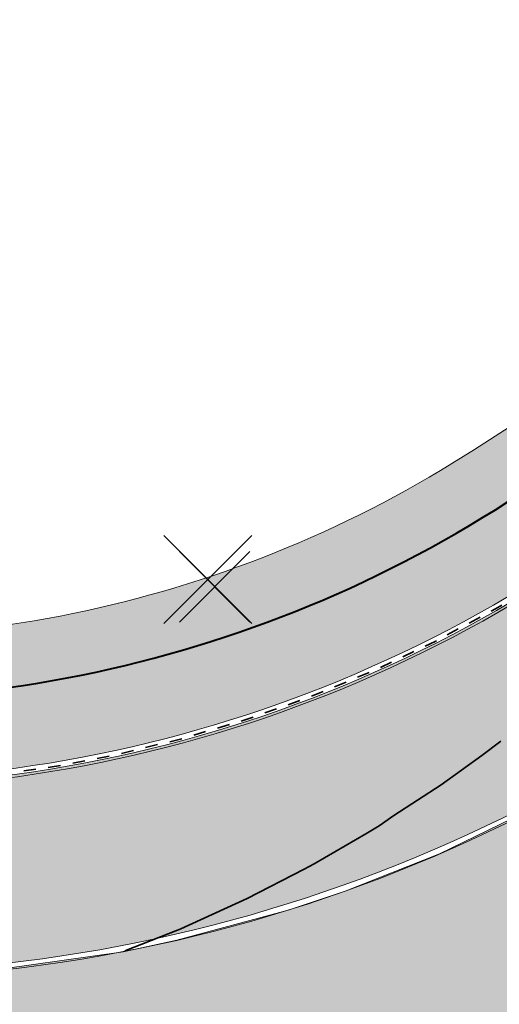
# Model space of a CAD drawing. Header units: metres. Extents: x 538891 to 1080079, y 6588829 to 13178720.
# Tile 599 of 656: x 540097.43 to 540105.16, y 6589278.29 to 6589294.15. Entities that reach past the tile are written whole.
import ezdxf

# ---------------------------------------------------------------- set-up
doc = ezdxf.new("R2010")
doc.units = ezdxf.units.M
doc.header["$LTSCALE"] = 0.4
doc.linetypes.add('#9_VIA31', pattern=[1, 0.5, -0.5])
doc.layers.add('KOLDE PST', color=7, linetype='Continuous')

# ---------------------------------------------------------------- blocks, each defined once
blk = doc.blocks.new('#9_019061_PP_TL (2D)')
at = {"linetype": 'Continuous', "lineweight": 0, "true_color": 0xadadad}
h = blk.add_hatch(color=253, dxfattribs=at)
edge = h.paths.add_edge_path()
edge.add_line((539477.7626632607, 6589431.943014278), (539486.2567841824, 6589429.807888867))
edge.add_line((539486.2567841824, 6589429.807888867), (539486.1105153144, 6589429.225990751))
edge.add_line((539486.1105153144, 6589429.225990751), (539487.5652606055, 6589428.86031858))
edge.add_line((539487.5652606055, 6589428.86031858), (539487.7115294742, 6589429.442216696))
edge.add_line((539487.7115294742, 6589429.442216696), (539555.6592118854, 6589412.362541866))
edge.add_line((539555.6592118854, 6589412.362541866), (539562.7557662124, 6589410.648743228))
edge.add_line((539562.7557662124, 6589410.648743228), (539566.8068955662, 6589409.679105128))
edge.add_line((539566.8068955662, 6589409.679105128), (539620.1116983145, 6589396.202067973))
edge.add_arc((539619.5969534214, 6589394.166131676), 2.099999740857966, -13.653471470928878, 75.8112727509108, ccw=False)
edge.add_line((539621.6376095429, 6589393.670428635), (539620.7163126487, 6589389.877732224))
edge.add_line((539620.7163126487, 6589389.877732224), (539624.408929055, 6589388.980746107))
edge.add_line((539624.408929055, 6589388.980746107), (539625.312583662, 6589392.700814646))
edge.add_arc((539627.353239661, 6589392.205112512), 2.099999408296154, 75.81124942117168, 166.3465518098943, ccw=False)
edge.add_line((539627.8679853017, 6589394.241048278), (539632.6017820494, 6589393.044203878))
edge.add_line((539632.6017820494, 6589393.044203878), (539643.071860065, 6589390.610996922))
edge.add_line((539643.071860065, 6589390.610996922), (539786.0372070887, 6589354.482079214))
edge.add_line((539786.0372070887, 6589354.482079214), (539792.3012314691, 6589352.918019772))
edge.add_line((539792.3012314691, 6589352.918019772), (539845.3438683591, 6589339.670194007))
edge.add_line((539845.3438683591, 6589339.670194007), (539851.4124813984, 6589338.145976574))
edge.add_line((539851.4124813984, 6589338.145976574), (539860.7490034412, 6589335.851362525))
edge.add_line((539860.7490034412, 6589335.851362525), (539968.6993229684, 6589309.320678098))
edge.add_line((539968.6993229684, 6589309.320678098), (539969.2265677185, 6589309.197134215))
edge.add_line((539969.2265677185, 6589309.197134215), (539974.9736439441, 6589307.850480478))
edge.add_line((539974.9736439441, 6589307.850480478), (539975.8875834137, 6589307.636268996))
edge.add_line((539975.8875834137, 6589307.636268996), (539978.9424721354, 6589306.920423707))
edge.add_line((539978.9424721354, 6589306.920423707), (540047.1253681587, 6589289.910655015))
edge.add_arc((540046.6170546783, 6589287.873103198), 2.100000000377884, -13.970976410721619, 75.99219687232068, ccw=False)
edge.add_line((540048.6549327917, 6589287.366099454), (540047.8150951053, 6589283.990410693))
edge.add_line((540047.8150951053, 6589283.990410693), (540051.5026840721, 6589283.072975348))
edge.add_line((540051.5026840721, 6589283.072975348), (540052.341280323, 6589286.443674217))
edge.add_arc((540054.3791583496, 6589285.936670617), 2.099999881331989, 75.99219364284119, 166.0290268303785, ccw=False)
edge.add_line((540054.8874719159, 6589287.97422229), (540076.8168840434, 6589282.503433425))
edge.add_line((540076.8168840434, 6589282.503433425), (540083.4395259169, 6589280.809379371))
edge.add_line((540083.4395259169, 6589280.809379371), (540088.49419581, 6589279.535390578))
edge.add_arc((540094.4575246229, 6589303.195456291), 24.40000000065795, 255.8536971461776, 302.8232301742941)
edge.add_line((540107.6835194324, 6589282.690991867), (540136.9506649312, 6589301.569178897))
edge.add_arc((540138.0889677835, 6589299.804450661), 2.09999979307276, 48.26669205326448, 122.8232344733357, ccw=False)
edge.add_line((540139.4868626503, 6589301.371578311), (540137.7712634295, 6589305.668443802))
edge.add_line((540137.7712634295, 6589305.668443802), (540106.0573725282, 6589285.212032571))
edge.add_arc((540094.4575246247, 6589303.195456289), 21.39999999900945, 255.8536971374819, 302.82323016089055, ccw=False)
edge.add_line((540089.2273919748, 6589282.444415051), (540083.9478910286, 6589283.775070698))
edge.add_line((540083.9478910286, 6589283.775070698), (540077.6641051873, 6589285.384020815))
edge.add_line((540077.6641051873, 6589285.384020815), (540032.9077782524, 6589296.549500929))
edge.add_line((540032.9077782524, 6589296.549500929), (540019.7003143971, 6589299.844402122))
edge.add_line((540019.7003143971, 6589299.844402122), (539977.3208196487, 6589310.41692758))
edge.add_line((539977.3208196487, 6589310.41692758), (539969.5741785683, 6589312.194941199))
edge.add_line((539969.5741785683, 6589312.194941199), (539852.0794640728, 6589341.071328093))
edge.add_line((539852.0794640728, 6589341.071328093), (539846.1303289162, 6589342.565922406))
edge.add_line((539846.1303289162, 6589342.565922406), (539792.2343076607, 6589356.026887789))
edge.add_line((539792.2343076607, 6589356.026887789), (539786.8255053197, 6589357.3771794))
edge.add_line((539786.8255053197, 6589357.3771794), (539640.031194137, 6589394.473718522))
edge.add_line((539640.031194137, 6589394.473718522), (539632.5402822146, 6589396.193759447))
edge.add_line((539632.5402822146, 6589396.193759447), (539630.8024549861, 6589396.593526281))
edge.add_line((539630.8024549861, 6589396.593526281), (539563.5105163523, 6589413.606926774))
edge.add_line((539563.5105163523, 6589413.606926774), (539555.6179698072, 6589415.466233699))
edge.add_line((539555.6179698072, 6589415.466233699), (539478.485107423, 6589434.854742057))
edge.add_line((539478.485107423, 6589434.854742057), (539477.7626632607, 6589431.943014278))
at = {"linetype": 'Continuous', "lineweight": 0, "true_color": 0xffdf7f}
h = blk.add_hatch(color=41, dxfattribs=at)
edge = h.paths.add_edge_path()
edge.add_line((540083.9959051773, 6589283.866096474), (540089.251831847, 6589282.541382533))
edge.add_arc((540094.4575246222, 6589303.195456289), 21.29999999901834, 255.8536971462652, 302.8232301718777)
edge.add_line((540106.0031676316, 6589285.296067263), (540137.8191059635, 6589305.818302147))
edge.add_line((540137.8191059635, 6589305.818302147), (540139.8208759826, 6589300.80469733))
edge.add_line((540139.8208759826, 6589300.80469733), (540140.3260681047, 6589299.929966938))
edge.add_line((540140.3260681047, 6589299.929966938), (540143.4738570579, 6589302.477656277))
edge.add_line((540143.4738570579, 6589302.477656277), (540142.9381833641, 6589303.405164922))
edge.add_arc((540145.5360448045, 6589304.905535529), 2.999999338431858, 122.82321811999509, 210.0081807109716, ccw=False)
edge.add_line((540143.9098987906, 6589307.426576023), (540145.5981616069, 6589308.515556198))
edge.add_line((540145.5981616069, 6589308.515556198), (540145.707795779, 6589308.599105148))
edge.add_line((540145.707795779, 6589308.599105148), (540142.1975151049, 6589315.181875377))
edge.add_line((540142.1975151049, 6589315.181875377), (540142.0505820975, 6589315.10048517))
edge.add_line((540142.0505820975, 6589315.10048517), (540139.902, 6589313.927))
edge.add_line((540139.902, 6589313.927), (540138.547, 6589314.418))
edge.add_line((540138.547, 6589314.418), (540134.9162657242, 6589312.506830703))
edge.add_line((540134.9162657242, 6589312.506830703), (540135.561, 6589311.282))
edge.add_line((540135.561, 6589311.282), (540136.698940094, 6589308.623853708))
edge.add_arc((540134.8603342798, 6589307.836754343), 1.99999918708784, -57.17678947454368, 23.175562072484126, ccw=False)
edge.add_line((540135.944431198, 6589306.156060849), (540105.2985039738, 6589286.388518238))
edge.add_arc((540094.4575246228, 6589303.195456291), 20.00000000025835, 255.8536971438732, 302.82323016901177, ccw=False)
edge.add_line((540089.5695501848, 6589283.801959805), (540084.2902316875, 6589285.132569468))
edge.add_line((540084.2902316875, 6589285.132569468), (540078.0032806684, 6589286.742313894))
edge.add_line((540078.0032806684, 6589286.742313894), (540077.6886104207, 6589285.480972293))
edge.add_line((540077.6886104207, 6589285.480972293), (540083.9959051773, 6589283.866096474))
at = {"color": 1, "linetype": 'Continuous', "lineweight": 9, "true_color": 0xff0000, "flags": 128}
for points in [[(539981.796562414, 6589300.260590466), (540047.6818387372, 6589283.868991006), (540051.5635113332, 6589282.90326959), (540070.7354442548, 6589278.133483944, 0.4156852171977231), (540076.8006875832, 6589281.802804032), (540076.9267293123, 6589282.320505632), (540083.2602063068, 6589280.700419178), (540083.1261075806, 6589280.123398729, 0.4512525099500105), (540086.5931442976, 6589275.228208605, 0.08837106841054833), (540098.6632348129, 6589275.514511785, 0.08862814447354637), (540108.4754501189, 6589279.39720579), (540134.2044392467, 6589295.299090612, 0.03171887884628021), (540139.3733184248, 6589298.965877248), (540144.0966168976, 6589302.788718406, 0.1623687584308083), (540145.7917529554, 6589305.460266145, 0.07592737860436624), (540145.9654709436, 6589307.344822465, 0.06130623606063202), (540145.4996302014, 6589308.993169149)], [(539981.8327769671, 6589300.406153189), (540047.7180532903, 6589284.014553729), (540051.5997258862, 6589283.048832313), (540070.771658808, 6589278.279046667, 0.4156852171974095), (540076.6549448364, 6589281.838287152), (540076.8168840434, 6589282.503433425), (540083.4395259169, 6589280.809379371), (540083.2721590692, 6589280.089207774, 0.4515373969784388), (540086.6125160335, 6589275.376992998, 0.08839653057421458), (540098.6334344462, 6589275.661521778, 0.08862814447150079), (540108.3965886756, 6589279.524802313), (540134.1255777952, 6589295.42668713, 0.03171887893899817), (540139.278950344, 6589299.082473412), (540144.0020705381, 6589302.905170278, 0.1623569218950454), (540145.6461773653, 6589305.496428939, 0.07563966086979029), (540145.8161509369, 6589307.328893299, 0.06104989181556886), (540145.361347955, 6589308.935048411)]]:
    blk.add_lwpolyline(points, format="xyb", dxfattribs=at)
at = {"color": 26, "linetype": 'Continuous', "lineweight": 9, "true_color": 0x7f1f00, "flags": 128}
for points in [[(539478.3783714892, 6589434.840327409), (539555.608507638, 6589415.427367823), (539563.5010273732, 6589413.568067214), (539630.7930678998, 6589396.554640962), (539632.5313148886, 6589396.154777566), (539640.0218169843, 6589394.43483074), (539786.8157608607, 6589357.338384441), (539792.2246191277, 6589355.988078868), (539846.1206094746, 6589342.527121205), (539852.0698175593, 6589341.032508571), (539969.5649306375, 6589312.156023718), (539977.311503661, 6589310.378025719), (540019.6906322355, 6589299.805591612), (540032.8980960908, 6589296.510690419), (540077.6543030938, 6589285.345240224), (540083.9380421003, 6589283.736302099), (540089.2176160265, 6589282.405628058, 0.2078616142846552), (540106.079054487, 6589285.178418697), (540137.8949928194, 6589305.700653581)], [(539478.412205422, 6589434.976177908), (539555.6416252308, 6589415.563398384), (539563.5342388, 6589413.704075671), (539630.8259227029, 6589396.690739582), (539632.5627005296, 6589396.29121415), (539640.0546370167, 6589394.570937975), (539786.8498664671, 6589357.474166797), (539792.2585289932, 6589356.123910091), (539846.1546275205, 6589342.662925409), (539852.1035803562, 6589341.168376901), (539969.5972983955, 6589312.292234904), (539977.3441096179, 6589310.514182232), (540019.7245198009, 6589299.9414284), (540032.9319836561, 6589296.646527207), (540077.6886104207, 6589285.480972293), (540083.9725133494, 6589283.871992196), (540089.2518318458, 6589282.541382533, 0.2078616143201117), (540106.0031676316, 6589285.296067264), (540137.8191059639, 6589305.818302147)]]:
    blk.add_lwpolyline(points, format="xyb", dxfattribs=at)
at = {"color": 26, "linetype": '#9_VIA31', "lineweight": 35, "true_color": 0x7f1f00, "flags": 128}
blk.add_lwpolyline([(538967.1483286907, 6589597.119765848), (538965.7734895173, 6589591.531124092), (538963.4364157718, 6589580.668595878, 0.09040084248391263), (538963.1941860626, 6589573.007599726), (538965.8296753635, 6589555.415316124, 0.2761386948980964), (538973.2353764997, 6589546.397497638), (538977.321869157, 6589545.18539376), (538983.1510333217, 6589543.646879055, 0.05419097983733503), (538991.0305051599, 6589542.457839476), (538997.3019925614, 6589542.197423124, -0.05419032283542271), (539002.2450342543, 6589541.451494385), (539020.5147111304, 6589536.629505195), (539037.1212181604, 6589531.450152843, 0.09107514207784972), (539048.3728820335, 6589530.085704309), (539075.1435589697, 6589531.719990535, -0.0767516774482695), (539091.290335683, 6589530.226055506), (539160.9258938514, 6589512.781363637), (539209.5338009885, 6589500.51189191), (539288.5486192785, 6589480.452743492, 0.01912560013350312), (539291.6426194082, 6589479.792093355), (539316.1156700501, 6589475.537682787), (539397.2134255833, 6589455.141470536), (539432.3306023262, 6589446.274454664), (539471.4817875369, 6589436.614109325), (539478.3952884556, 6589434.908252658), (539555.6250664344, 6589415.495383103), (539563.5176330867, 6589413.636071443), (539630.8094953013, 6589396.622690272), (539632.5470077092, 6589396.222995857), (539640.0382270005, 6589394.502884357), (539786.8328136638, 6589357.40627562), (539792.2415740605, 6589356.055994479), (539846.1376184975, 6589342.595023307), (539852.0866989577, 6589341.100442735), (539969.5811145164, 6589312.224129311), (539977.3278066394, 6589310.446103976), (540019.7075760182, 6589299.873510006), (540032.9150398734, 6589296.578608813), (540077.6714567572, 6589285.413106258), (540083.9552777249, 6589283.804147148), (540089.2347239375, 6589282.473505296, 0.2078616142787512), (540106.0411110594, 6589285.23724298), (540137.8570493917, 6589305.759477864)], format="xyb", dxfattribs=at)
at = {"color": 251, "linetype": 'Continuous', "lineweight": 9, "true_color": 0x5b5b5b, "flags": 128}
blk.add_lwpolyline([(539978.9424721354, 6589306.920423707), (540047.1253681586, 6589289.910655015, -0.4140253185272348), (540048.6549327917, 6589287.366099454), (540047.8150951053, 6589283.990410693), (540051.5026840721, 6589283.072975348), (540052.341280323, 6589286.443674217, -0.4144018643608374), (540054.8874719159, 6589287.97422229), (540076.8168840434, 6589282.503433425), (540083.4395259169, 6589280.809379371), (540088.4941958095, 6589279.535390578, 0.2078616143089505), (540107.6835194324, 6589282.690991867), (540136.9506649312, 6589301.569178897, -0.337297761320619), (540139.4868626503, 6589301.371578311), (540137.7712634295, 6589305.668443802), (540106.057372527, 6589285.212032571, -0.2078616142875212), (540089.2273919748, 6589282.444415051), (540083.9478910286, 6589283.775070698), (540077.6641051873, 6589285.384020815), (540032.9077782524, 6589296.549500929), (540019.7003143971, 6589299.844402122)], format="xyb", dxfattribs=at)
at = {"color": 41, "linetype": 'Continuous', "lineweight": 9, "true_color": 0xffdf7f, "flags": 128}
blk.add_lwpolyline([(540083.9959051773, 6589283.866096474), (540089.251831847, 6589282.541382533, 0.2078616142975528), (540106.0031676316, 6589285.296067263), (540137.8191059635, 6589305.818302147), (540139.8208759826, 6589300.80469733), (540140.3260681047, 6589299.929966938), (540143.4738570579, 6589302.477656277), (540142.9381833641, 6589303.405164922, -0.39989535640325), (540143.9098987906, 6589307.426576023), (540145.5981616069, 6589308.515556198), (540145.707795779, 6589308.599105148), (540142.1975151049, 6589315.181875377), (540142.0505820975, 6589315.10048517), (540139.902, 6589313.927), (540138.547, 6589314.418), (540134.9162657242, 6589312.506830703), (540135.561, 6589311.282), (540136.698940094, 6589308.623853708, -0.3657123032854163), (540135.944431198, 6589306.156060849), (540105.2985039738, 6589286.388518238, -0.2078616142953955), (540089.5695501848, 6589283.801959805), (540084.2902316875, 6589285.132569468), (540078.0032806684, 6589286.742313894), (540077.6886104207, 6589285.480972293)], format="xyb", close=True, dxfattribs=at)
at = {"color": 144, "linetype": 'Continuous', "lineweight": 9, "true_color": 0x007299, "flags": 128}
for points in [[(540083.4395259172, 6589280.809379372), (540088.4941958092, 6589279.535390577, 0.2078616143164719), (540107.6835194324, 6589282.690991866), (540136.9506649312, 6589301.569178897, -0.3372977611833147), (540139.4868626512, 6589301.37157831)], [(540083.4168854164, 6589280.711958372), (540088.4697559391, 6589279.438423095, 0.2078616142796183), (540107.7377243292, 6589282.606957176), (540137.004869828, 6589301.485144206, -0.4286786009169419), (540139.8208759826, 6589300.80469733)]]:
    blk.add_lwpolyline(points, format="xyb", dxfattribs=at)
at = {"color": 5, "linetype": 'Continuous', "lineweight": 40, "true_color": 0x0000ff, "flags": 128}
blk.add_lwpolyline([(540090.5453387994, 6589283.581818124, 0.1948492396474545), (540105.2985039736, 6589286.388518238), (540125.2187078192, 6589299.237647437)], format="xyb", dxfattribs=at)
at = {"color": 5, "linetype": 'Continuous', "lineweight": 35, "true_color": 0x0000ff, "flags": 128}
blk.add_lwpolyline([(540099.1290332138, 6589279.151036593), (540099.9742124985, 6589279.484864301), (540100.0255552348, 6589279.509645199), (540101.0938757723, 6589279.994655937), (540102.0150917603, 6589280.468071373), (540102.1765161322, 6589280.556592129), (540103.0055966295, 6589281.036488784), (540103.2197452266, 6589281.168254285), (540103.4591496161, 6589281.331926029), (540104.2213234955, 6589281.827116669), (540104.8721591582, 6589282.29639542), (540105.1791648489, 6589282.530555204)], dxfattribs=at)
blk = doc.blocks.new('KOLDE PST TL')
at = {"color": 7}
blk.add_blockref('#9_019061_PP_TL (2D)', (0, 0), dxfattribs=at)
blk = doc.blocks.new('#13_Kolde pst HP -xref$0$likvideeritav')
at = {"color": 1, "linetype": 'Continuous', "lineweight": 25, "true_color": 0xff0000}
for p, q in [((0.7071067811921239, -0.7071067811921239), (-0.7071067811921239, 0.7071067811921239)), ((0.7071067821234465, 0.7071067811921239), (-0.7071067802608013, -0.7071067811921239))]:
    blk.add_line(p, q, dxfattribs=at)
blk = doc.blocks.new('#13_KOLDE TAIM (2D)')
at = {"linetype": 'Continuous', "lineweight": 0, "true_color": 0xc4f877}
h = blk.add_hatch(color=71, dxfattribs=at)
edge = h.paths.add_edge_path()
edge.add_line((540091.034362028, 6589286.033522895), (540090.5453388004, 6589283.581818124))
edge.add_arc((540094.4575246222, 6589303.19545629), 19.99999999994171, 258.7196811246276, 302.8232301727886)
edge.add_line((540105.2985039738, 6589286.388518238), (540125.2187078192, 6589299.237647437))
edge.add_line((540125.2187078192, 6589299.237647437), (540123.8635853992, 6589301.338514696))
edge.add_line((540123.8635853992, 6589301.338514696), (540127.6451464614, 6589303.777735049))
edge.add_line((540127.6451464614, 6589303.777735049), (540129.000268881, 6589301.676867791))
edge.add_line((540129.000268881, 6589301.676867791), (540135.944431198, 6589306.156060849))
edge.add_arc((540134.8603342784, 6589307.836754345), 1.999999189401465, 302.8232105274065, 383.1755620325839)
edge.add_line((540136.698940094, 6589308.623853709), (540135.561, 6589311.282))
edge.add_line((540135.561, 6589311.282), (540134.916265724, 6589312.506830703))
edge.add_line((540134.916265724, 6589312.506830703), (540134.0313732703, 6589312.041035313))
edge.add_line((540134.0313732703, 6589312.041035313), (540134.657455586, 6589310.851638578))
edge.add_line((540134.657455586, 6589310.851638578), (540135.7796366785, 6589308.230304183))
edge.add_arc((540134.8603337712, 6589307.836754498), 0.9999995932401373, -57.176789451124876, 23.175562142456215, ccw=False)
edge.add_line((540135.4023822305, 6589306.996407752), (540130.4584084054, 6589303.807396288))
edge.add_line((540130.4584084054, 6589303.807396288), (540129.1657736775, 6589303.265134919))
edge.add_line((540129.1657736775, 6589303.265134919), (540127.9434443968, 6589305.160130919))
edge.add_line((540127.9434443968, 6589305.160130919), (540122.4811895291, 6589301.636812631))
edge.add_line((540122.4811895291, 6589301.636812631), (540123.836311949, 6589299.535945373))
edge.add_line((540123.836311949, 6589299.535945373), (540104.7564550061, 6589287.22886514))
edge.add_arc((540094.457524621, 6589303.195456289), 18.9999999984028, 261.7366424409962, 302.8232301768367, ccw=False)
edge.add_line((540091.7267811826, 6589284.392716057), (540092.2058211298, 6589286.794369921))
edge.add_line((540092.2058211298, 6589286.794369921), (540091.2724341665, 6589287.004945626))
edge.add_line((540091.2724341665, 6589287.004945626), (540091.034362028, 6589286.033522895))
blk.add_hatch(color=71, dxfattribs=at).paths.add_polyline_path([(540140.3223931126, 6589299.926992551), (540139.6343005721, 6589301.074074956), (540139.155835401, 6589301.496134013), (540138.558719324, 6589301.74850119), (540138.0824800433, 6589301.804439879), (540137.6232770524, 6589301.749477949), (540137.1380599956, 6589301.563931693), (540115.8528205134, 6589287.841437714), (540106.135984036, 6589281.65796373), (540104.1926154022, 6589280.712618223), (540102.6746394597, 6589280.114532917), (540101.7576275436, 6589279.808312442), (540099.9660612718, 6589279.322751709), (540099.1000666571, 6589279.139338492), (540096.6611851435, 6589278.794762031), (540095.4380122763, 6589278.715083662), (540093.2344718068, 6589278.72600305), (540091.597527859, 6589278.862959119), (540090.2913811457, 6589279.052274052), (540089.0216832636, 6589279.306094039), (540083.4168854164, 6589280.711958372), (540083.2458730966, 6589279.96921358), (540083.1693945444, 6589279.222227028), (540083.2964781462, 6589278.224303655), (540083.6314978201, 6589277.376547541), (540084.307452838, 6589276.472673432), (540085.0850292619, 6589275.876651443), (540085.9303806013, 6589275.512660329), (540087.0085177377, 6589275.318426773), (540088.5341397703, 6589275.136676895), (540090.7406744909, 6589274.995501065), (540092.8668121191, 6589274.994208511), (540095.1641064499, 6589275.141449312), (540097.59843541, 6589275.468219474), (540101.1628695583, 6589276.290371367), (540105.7154792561, 6589278.051996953), (540111.5810349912, 6589281.492959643), (540134.9825078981, 6589295.968434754), (540136.9907147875, 6589297.337332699)])
at = {"color": 71, "linetype": 'Continuous', "lineweight": 5, "true_color": 0xc4f877, "flags": 128}
blk.add_lwpolyline([(540091.034362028, 6589286.033522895), (540090.5453387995, 6589283.581818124, 0.1948492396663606), (540105.2985039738, 6589286.388518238), (540125.2187078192, 6589299.237647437), (540123.8635853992, 6589301.338514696), (540127.6451464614, 6589303.777735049), (540129.000268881, 6589301.676867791), (540135.944431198, 6589306.156060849, 0.365712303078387), (540136.698940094, 6589308.623853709), (540135.561, 6589311.282), (540134.916265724, 6589312.506830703), (540134.0313732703, 6589312.041035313), (540134.657455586, 6589310.851638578), (540135.7796366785, 6589308.230304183, -0.3657123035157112), (540135.4023822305, 6589306.996407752), (540130.4584084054, 6589303.807396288), (540129.1657736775, 6589303.265134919), (540127.9434443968, 6589305.160130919), (540122.4811895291, 6589301.636812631), (540123.836311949, 6589299.535945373), (540104.7564550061, 6589287.22886514, -0.1812196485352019), (540091.7267811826, 6589284.392716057), (540092.2058211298, 6589286.794369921), (540091.2724341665, 6589287.004945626)], format="xyb", close=True, dxfattribs=at)
blk.add_lwpolyline([(540137.1380599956, 6589301.563931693), (540115.8528205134, 6589287.841437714), (540106.135984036, 6589281.65796373), (540104.1926154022, 6589280.712618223), (540102.6746394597, 6589280.114532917), (540101.7576275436, 6589279.808312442), (540099.9660612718, 6589279.322751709), (540099.1000666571, 6589279.139338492), (540096.6611851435, 6589278.794762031), (540095.4380122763, 6589278.715083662), (540093.2344718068, 6589278.72600305), (540091.597527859, 6589278.862959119), (540090.2913811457, 6589279.052274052), (540089.0216832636, 6589279.306094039), (540083.4168854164, 6589280.711958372), (540083.2458730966, 6589279.96921358), (540083.1693945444, 6589279.222227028), (540083.2964781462, 6589278.224303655)], dxfattribs=at)
at = {"color": 1, "true_color": 0xff0000}
blk.add_blockref('#13_Kolde pst HP -xref$0$likvideeritav', (540100.4635526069, 6589285.133818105), dxfattribs=at)
blk = doc.blocks.new('Kolde pst Taim')
at = {"color": 13, "true_color": 0xff4646}
blk.add_blockref('#13_KOLDE TAIM (2D)', (0, 0), dxfattribs=at)
blk = doc.blocks.new('#15_019061_PP_ELV-4-01_v01_Puhas$0$A$C2D7D09D12')
at = {"color": 1, "linetype": 'Continuous', "lineweight": 25, "true_color": 0xff0000}
for p, q in [((0.0353555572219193, 0.03535634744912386), (1.170666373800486, 1.170667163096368)), ((0.03535555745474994, 1.170667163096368), (1.170666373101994, 0.03535634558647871))]:
    blk.add_line(p, q, dxfattribs=at)
blk = doc.blocks.new('#15_Kolde pst ELV-3 (2D)')
at = {"color": 7}
blk.add_blockref('#15_019061_PP_ELV-4-01_v01_Puhas$0$A$C2D7D09D12', (540099.9694125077, 6589284.413290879), dxfattribs=at)
blk = doc.blocks.new('Kolde pst EL')
at = {"color": 13, "true_color": 0xff4646}
blk.add_blockref('#15_Kolde pst ELV-3 (2D)', (0, 0), dxfattribs=at)
blk = doc.blocks.new('#16_Kolde TL (2D)')
at = {"color": 2, "linetype": 'Continuous', "lineweight": 30, "true_color": 0xffff00, "flags": 128}
blk.add_lwpolyline([(540086.5607346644, 6589274.980254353, 0.08832999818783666), (540098.7129020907, 6589275.269495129, 0.08862814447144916), (540108.6068858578, 6589279.184544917), (540134.3358749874, 6589295.086429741, 0.03171887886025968), (540139.5305985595, 6589298.771550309), (540140.5285983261, 6589299.579289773)], format="xyb", dxfattribs=at)
blk = doc.blocks.new('Kolde pst märgistus')
at = {"color": 13, "true_color": 0xff4646}
blk.add_blockref('#16_Kolde TL (2D)', (0, 0), dxfattribs=at)

msp = doc.modelspace()

# ---------------------------------------------------------------- block references
at = {"layer": 'KOLDE PST', "color": 7}
for name in ['KOLDE PST TL', 'Kolde pst märgistus', 'Kolde pst Taim', 'Kolde pst EL']:
    msp.add_blockref(name, (0, 0), dxfattribs=at)

doc.saveas('drawing.dxf')
